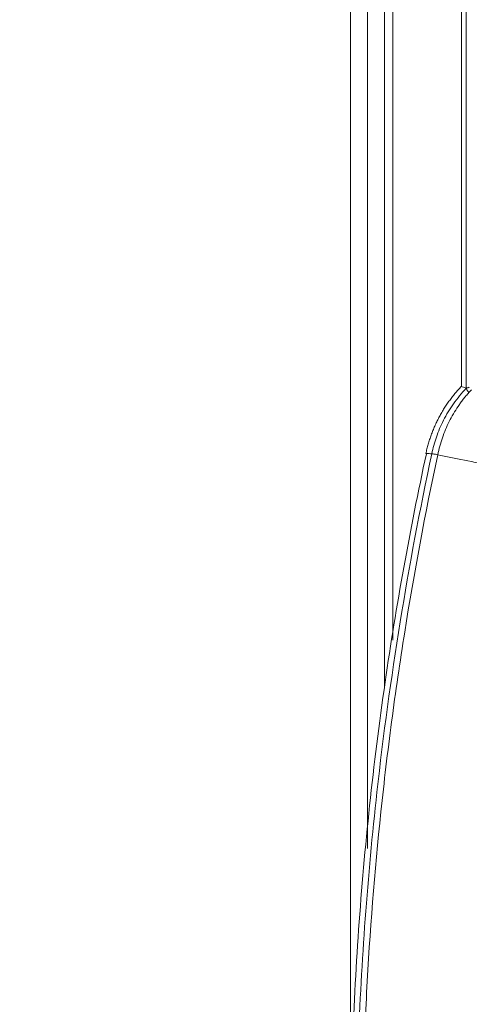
# Model space of a CAD drawing. Header units: millimetres. Extents: x 0 to 594, y 0 to 420.
# Tile 203 of 420: x 227.9 to 231.91, y 315.52 to 324.3. Entities that reach past the tile are written whole.
import ezdxf

# ---------------------------------------------------------------- set-up
doc = ezdxf.new("R2010")
doc.units = ezdxf.units.MM
doc.layers.add('1', color=7, linetype='Continuous', true_color=0xffffff)
doc.styles.add('Arial Unicode MS', font='txt')
doc.dimstyles.get("Standard").update_dxf_attribs({"dimtxt": 0.18, "dimasz": 0.18, "dimexe": 0.18, "dimexo": 0.0625, "dimgap": 0.09, "dimtad": 0, "dimtih": 1, "dimtoh": 1, "dimdec": 4, "dimzin": 0, "dimdsep": 46, "dimtxsty": 'Standard', "dimcen": 0.09, "dimadec": 0, "dimazin": 0, "dimtfac": 1, "dimtdec": 4, "dimtofl": 0, "dimtmove": 0, "dimatfit": 3, "dimfxl": 0, "dimtolj": 1, "dimtzin": 0, "dimarcsym": 0})

# ---------------------------------------------------------------- blocks, each defined once
blk = doc.blocks.new('_U0')
at = {"layer": '1', "color": 18, "lineweight": 13}
for p, q in [((147.6569, 304.1723), (147.6569, 390.192)), ((305.8469, 301.3923), (305.8469, 390.192)), ((147.6569, 388.192), (198.8518, 388.192)), ((305.8469, 388.192), (254.6521, 388.192))]:
    blk.add_line(p, q, dxfattribs=at)
at = {"layer": '1', "color": 18}
for points in [[(147.6569, 388.192), (151.1569, 389.1299), (151.1569, 387.2542)], [(305.8469, 388.192), (302.3469, 387.2542), (302.3469, 389.1299)]]:
    blk.add_solid(points, dxfattribs=at)
at = {"layer": '1', "color": 18, "linetype": 'Continuous', "lineweight": 13, "char_height": 3.5, "attachment_point": 7, "line_spacing_factor": 1.047437, "style": 'Arial Unicode MS'}
for s, insert in [('\\fArial Unicode MS|b0|i0;\\W1.0000;3.16', (200.5373, 385.5562)), ('\\fArial Unicode MS|b0|i0;\\W1.0000;LIFT POINT SPAN', (213.2036, 385.5562))]:
    blk.add_mtext(s, dxfattribs=dict(at, insert=insert))

msp = doc.modelspace()

# ---------------------------------------------------------------- linework, layer by layer
at = {"layer": '1', "color": 155, "linetype": 'Continuous', "lineweight": 13}
for p, q in [((230.8493, 305.5175), (230.8493, 337.0291)), ((231.0003, 334.6333), (231.0003, 316.9134)), ((231.0028, 316.9365), (231.0028, 334.6101)), ((231.1539, 333.198), (231.1539, 318.3486)), ((231.2265, 318.7706), (231.2265, 332.776)), ((231.8389, 330.5153), (231.8389, 321.0311)), ((231.88, 330.5294), (231.88, 321.0172))]:
    msp.add_line(p, q, dxfattribs=at)
msp.add_ellipse((232.0634, 320.8483), major_axis=(-0.1815, 0.1719), ratio=0.1036, start_param=0.118313, end_param=0.617676, dxfattribs=at)
for points, degree in [([(231.8386, 321.0334), (231.5969, 320.7767), (231.5217, 320.4322)], 2), ([(231.88, 321.0172), (231.8804, 321.0172), (231.8809, 321.0171), (231.8815, 321.0171)], 3), ([(231.9278, 321.0026), (231.9202, 320.9943), (231.9126, 320.9859), (231.9052, 320.9776)], 3)]:
    msp.add_open_spline(points, degree=degree, dxfattribs=at)
for points, knots in [([(231.8383, 321.0337), (231.8383, 321.0335), (231.8422, 321.0314), (231.8635, 321.0234), (231.88, 321.0172)], [0, 0, 0, 0, 0.221124, 1, 1, 1, 1]), ([(231.5745, 320.4325), (231.5869, 320.4821), (231.6125, 320.5845), (231.678, 320.7343), (231.7653, 320.8829), (231.842, 320.9715), (231.8811, 321.0168)], [0, 0, 0, 0, 0.229028, 0.473482, 0.731418, 1, 1, 1, 1]), ([(231.9052, 320.9776), (231.8965, 320.9678), (231.888, 320.9579), (231.8755, 320.9429), (231.8714, 320.9378), (231.8632, 320.9277), (231.8511, 320.9123), (231.8395, 320.8966), (231.8242, 320.8754), (231.8167, 320.8647), (231.7949, 320.8323), (231.7809, 320.8102), (231.7546, 320.7651), (231.7421, 320.7422), (231.7187, 320.6954), (231.7078, 320.6717), (231.6876, 320.6235), (231.6782, 320.5991), (231.6611, 320.5497), (231.6533, 320.5248), (231.6395, 320.4744), (231.6335, 320.4489), (231.6279, 320.4234)], [0, 0, 0, 0, 0.0625, 0.0625, 0.09375, 0.09375, 0.125, 0.1875, 0.1875, 0.25, 0.25, 0.375, 0.375, 0.5, 0.5, 0.625, 0.625, 0.75, 0.75, 0.875, 0.875, 1, 1, 1, 1]), ([(231.9094, 321.0244), (231.9059, 321.0231), (231.9026, 321.0221), (231.8981, 321.0207), (231.8967, 321.0203), (231.894, 321.0196), (231.8915, 321.019), (231.8892, 321.0185), (231.8877, 321.0182), (231.8872, 321.0181), (231.8863, 321.0179), (231.8858, 321.0178), (231.8836, 321.0174), (231.8823, 321.0172), (231.8812, 321.0171)], [0, 0, 0, 0, 0.25, 0.25, 0.375, 0.375, 0.5, 0.625, 0.625, 0.6875, 0.6875, 0.75, 0.75, 1, 1, 1, 1]), ([(231.5265, 320.4321), (231.3803, 319.7567), (231.126, 318.3506), (230.897, 316.1944), (230.8457, 314.721), (230.8465, 313.9842)], [0, 0, 0, 0, 0.318633, 0.660331, 1, 1, 1, 1]), ([(230.898, 314.0233), (230.898, 314.0234), (230.898, 314.4006), (230.9187, 315.5262), (231.0775, 317.6844), (231.3627, 319.4401), (231.5745, 320.4325)], [0, 0, 0, 0, 0.000025, 0.176238, 0.526285, 1, 1, 1, 1]), ([(231.6278, 320.4234), (231.5161, 319.9003), (231.3686, 319.1086), (231.2326, 318.1763), (231.1822, 317.7753), (231.1504, 317.5077), (231.1354, 317.3738), (231.0647, 316.7035), (231.0117, 316.0311), (230.981, 315.3606), (230.9704, 315.0927), (230.966, 314.9589), (230.9555, 314.5577), (230.9521, 314.2906), (230.9521, 314.0233)], [0, 0, 0, 0, 0.25, 0.375, 0.4375, 0.4375, 0.5, 0.5, 0.75, 0.8125, 0.8125, 0.875, 0.875, 1, 1, 1, 1]), ([(231.5745, 320.4325), (231.5662, 320.4327), (231.5496, 320.433), (231.5332, 320.4331), (231.5233, 320.4329), (231.5214, 320.4324), (231.5217, 320.4321), (231.5217, 320.4321)], [0, 0, 0, 0, 0.247211, 0.495389, 0.744377, 0.994011, 1, 1, 1, 1]), ([(231.5745, 320.4325), (231.5761, 320.4324), (231.5785, 320.4321), (231.5847, 320.4311), (231.5885, 320.4305), (231.5975, 320.429), (231.6028, 320.4281), (231.6144, 320.4259), (231.6209, 320.4247), (231.6279, 320.4234)], [0, 0, 0, 0, 0.25, 0.25, 0.5, 0.5, 0.75, 0.75, 1, 1, 1, 1]), ([(231.6279, 320.4234), (231.7783, 320.3925), (232.1225, 320.3218), (232.526, 320.2389), (232.7455, 320.1938)], [0, 0, 0, 0, 0.485596, 1, 1, 1, 1])]:
    msp.add_open_spline(points, degree=3, knots=knots, dxfattribs=at)

# ---------------------------------------------------------------- dimensions: what is measured, and where the dimension line sits
at = {"layer": '1', "color": 18, "linetype": 'Continuous', "lineweight": 13}
dim = msp.add_linear_dim(base=(305.8469, 388.192), p1=(147.6569, 304.1723), p2=(305.8469, 301.3923), text=' <> \\fArial Unicode MS|b0|i0;\\C18;{\\H1.00x;\\fArial Unicode MS|b0|i0;LIFT POINT SPAN\\fArial Unicode MS|b0|i0;}\\C18;', dimstyle='Standard', override={"dimtxt": 3.5, "dimasz": 3.5, "dimexe": 2, "dimexo": 0, "dimgap": 1.5, "dimtih": 1, "dimtoh": 1, "dimdec": 2, "dimlfac": 0.02, "dimdsep": 46, "dimlunit": 2, "dimtxsty": 'Arial Unicode MS', "dimsah": 1, "dimse1": 0, "dimse2": 0, "dimsd1": 0, "dimsd2": 0, "dimclrd": 18, "dimclre": 18, "dimclrt": 18, "dimtol": 0, "dimtm": -0.1, "dimtfac": 1, "dimtdec": 2, "dimtofl": 1, "dimtmove": 0, "dimlwd": 13, "dimlwe": 13}, dxfattribs=at)
dim.commit()
dim.dimension.update_dxf_attribs({"geometry": '_U0', "text_midpoint": (226.7519, 388.192), "dimtype": 160})

doc.saveas('drawing.dxf')
